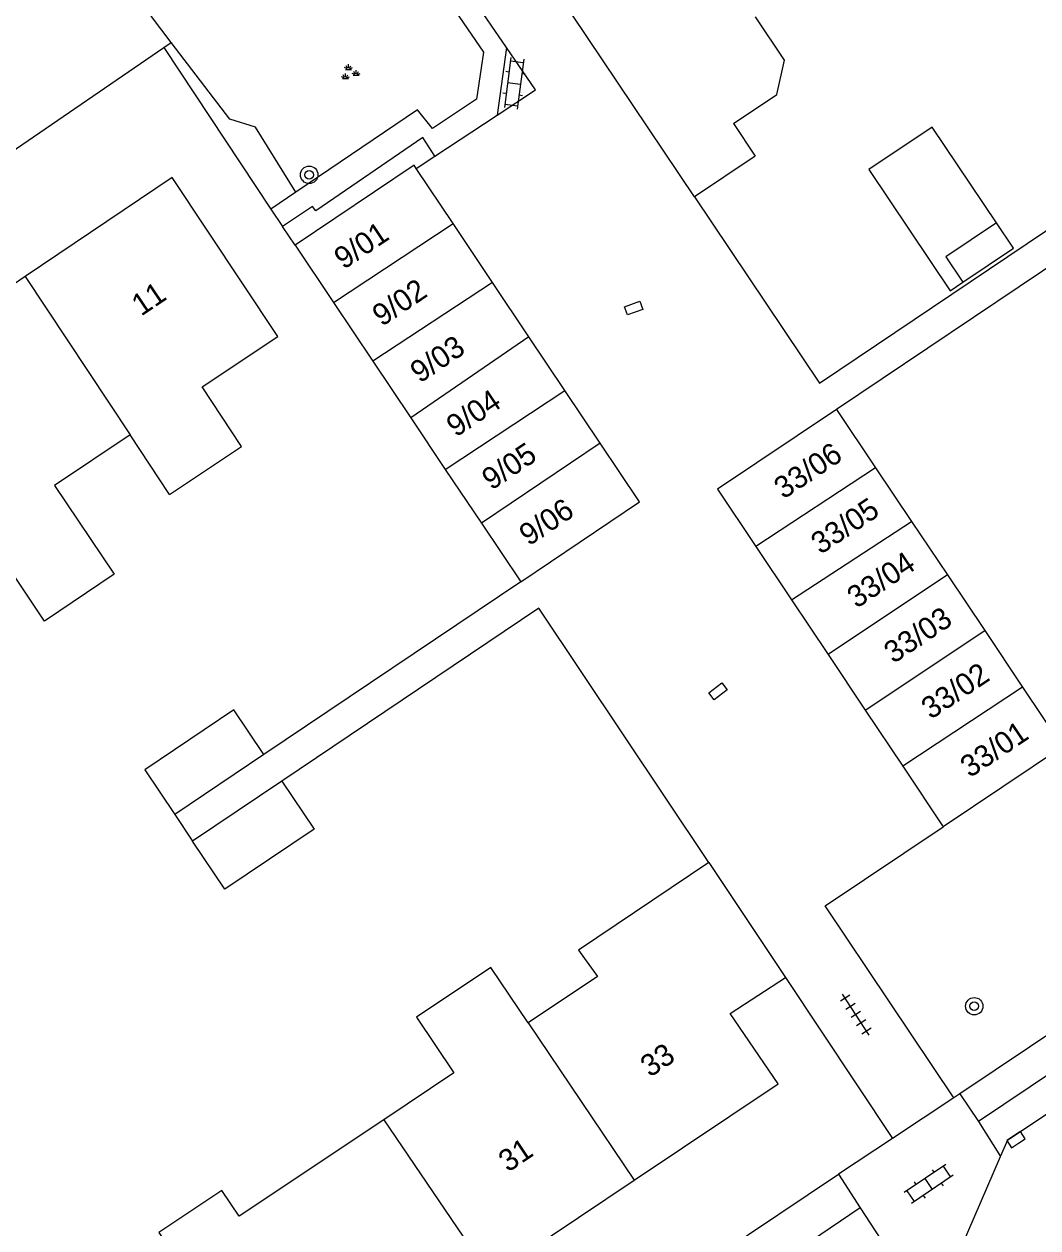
# Model space of a CAD drawing. Extents: x 137999 to 141000, y 397500 to 400501.
# Drawn here: x 138081.8 to 138128.3, y 399397.3 to 399452.6 of the extents above; entities that cross this region are included whole.
import ezdxf

# ---------------------------------------------------------------- set-up
doc = ezdxf.new("R2010")
doc.units = 0
for name, color, linetype in [('gg-afsc-erfafscheiding', 7, 'Continuous'), ('gg-afsc-muur', 7, 'Continuous'), ('gg-anno-huisnummerreeks BGT', 7, 'Continuous'), ('gg-anno-openbare ruimte label', 7, 'Continuous'), ('gg-bbg-bijgebouw', 7, 'Continuous'), ('gg-bbg-gedigitaliseerde bebouwing', 7, 'Continuous'), ('gg-bbg-gedigitaliseerde bijgebouw', 7, 'Continuous'), ('gg-bbg-hoofdgebouw', 7, 'Continuous'), ('gg-bbg-luifel en loopbrug', 7, 'Continuous'), ('gg-bbg-tussenscheiding', 7, 'Continuous'), ('gg-knt-verharding', 7, 'Continuous'), ('gt-grn-groengrens', 7, 'Continuous'), ('gt-grn-weggrens', 7, 'Continuous'), ('gt-symb-boom', 7, 'Continuous'), ('gt-symb-groenvak', 7, 'Continuous'), ('gt-symb-klinker verharding', 7, 'Continuous'), ('gt-symb-kolk', 7, 'Continuous'), ('gt-symb-kolk center center', 7, 'Continuous'), ('gt-symb-tegel verharding', 7, 'Continuous')]:
    doc.layers.add(name, color=color, linetype=linetype)

# ---------------------------------------------------------------- blocks, each defined once
blk = doc.blocks.new('gt0-BOOM')
at = {"layer": 'gt-symb-boom'}
for radius in [0.4, 0.2]:
    blk.add_circle((0, 0), radius, dxfattribs=at)
blk = doc.blocks.new('gt0-KOLKCC')
at = {"layer": 'gt-symb-kolk center center'}
blk.add_lwpolyline([(-0.375, 0.2), (0.375, 0.2), (0.375, -0.2), (-0.375, -0.2)], close=True, dxfattribs=at)
blk = doc.blocks.new('gt0-KL1')
at = {"layer": 'gt-symb-klinker verharding'}
for p, q in [((-1.15, 0.3), (1.15, 0.3)), ((-1, -0.3), (-1, 0.3)), ((-0.5, 0.3), (-0.5, 0.45)), ((0, -0.3), (0, 0.3)), ((0.5, 0.3), (0.5, 0.45)), ((1, -0.3), (1, 0.3)), ((-1.15, -0.3), (1.15, -0.3)), ((-0.5, -0.45), (-0.5, -0.3)), ((0.5, -0.45), (0.5, -0.3))]:
    blk.add_line(p, q, dxfattribs=at)
blk = doc.blocks.new('gt0-KOLK')
at = {"layer": 'gt-symb-kolk'}
blk.add_lwpolyline([(0, 0), (0.375, 0), (0.375, 0.4), (-0.375, 0.4), (-0.375, 0), (0, 0)], dxfattribs=at)
blk = doc.blocks.new('gt0-TEG1')
at = {"layer": 'gt-symb-tegel verharding'}
for p, q in [((-1.125, 0), (1.125, 0)), ((-0.9, -0.25), (-0.9, 0.25)), ((-0.45, -0.25), (-0.45, 0.25)), ((0, -0.25), (0, 0.25)), ((0.45, -0.25), (0.45, 0.25)), ((0.9, -0.25), (0.9, 0.25))]:
    blk.add_line(p, q, dxfattribs=at)
blk = doc.blocks.new('gt0-GRVAK')
at = {"layer": 'gt-symb-groenvak'}
for p, q in [((-0.11, 0.189), (-0.228, 0.24)), ((-0.182, 0.153), (0.088, 0.153)), ((-0.091, 0.211), (-0.156, 0.322)), ((-0.047, 0.214), (-0.047, 0.393)), ((-0.004, 0.211), (0.061, 0.322)), ((0.015, 0.189), (0.133, 0.24)), ((0.262, -0.052), (0.197, 0.059)), ((0.305, -0.049), (0.305, 0.13)), ((0.349, -0.052), (0.414, 0.059)), ((-0.245, -0.228), (-0.363, -0.177)), ((-0.318, -0.264), (-0.047, -0.264)), ((-0.226, -0.206), (-0.291, -0.095)), ((-0.183, -0.203), (-0.183, -0.024)), ((-0.139, -0.206), (-0.074, -0.095)), ((-0.12, -0.228), (-0.002, -0.177)), ((0.243, -0.074), (0.125, -0.023)), ((0.17, -0.11), (0.441, -0.11)), ((0.368, -0.074), (0.486, -0.023))]:
    blk.add_line(p, q, dxfattribs=at)

msp = doc.modelspace()

# ---------------------------------------------------------------- linework, layer by layer
at = {"layer": 'gg-afsc-erfafscheiding'}
for p, q in [((138118.312, 399436.099), (138130.083, 399444.013)), ((138130.889, 399442.813), (138119.09, 399434.88)), ((138104.6, 399426.97), (138092.82, 399419.05)), ((138105.436, 399425.759), (138093.641, 399417.829)), ((138088.725, 399416.297), (138089.546, 399415.076)), ((138111.344, 399394.537), (138119.18, 399399.79))]:
    msp.add_line(p, q, dxfattribs=at)
at = {"layer": 'gg-afsc-muur'}
for p, q in [((138112.58, 399444.64), (138118.312, 399436.099)), ((138113.23, 399414.09), (138105.436, 399425.759))]:
    msp.add_line(p, q, dxfattribs=at)
at = {"layer": 'gg-bbg-bijgebouw'}
for p, q in [((138101.5, 399443.415), (138099.803, 399445.951)), ((138103.309, 399440.712), (138101.5, 399443.415)), ((138094.25, 399442.42), (138096.006, 399439.799)), ((138104.98, 399438.216), (138103.309, 399440.712)), ((138096.006, 399439.799), (138097.808, 399437.108)), ((138106.627, 399435.755), (138104.98, 399438.216)), ((138097.808, 399437.108), (138099.553, 399434.503)), ((138108.242, 399433.342), (138106.627, 399435.755)), ((138099.553, 399434.503), (138101.138, 399432.137)), ((138119.09, 399434.88), (138120.881, 399432.21)), ((138101.138, 399432.137), (138102.796, 399429.662)), ((138120.881, 399432.21), (138122.537, 399429.742)), ((138102.796, 399429.662), (138104.6, 399426.97)), ((138122.537, 399429.742), (138124.182, 399427.292)), ((138115.395, 399428.589), (138117.024, 399426.152)), ((138124.182, 399427.292), (138125.894, 399424.74)), ((138117.024, 399426.152), (138118.706, 399423.636)), ((138125.894, 399424.74), (138127.637, 399422.141)), ((138118.706, 399423.636), (138120.408, 399421.09)), ((138127.637, 399422.141), (138129.47, 399419.41)), ((138120.408, 399421.09), (138122.132, 399418.51)), ((138129.47, 399419.41), (138123.99, 399415.73)), ((138122.132, 399418.51), (138123.99, 399415.73))]:
    msp.add_line(p, q, dxfattribs=at)
for points in [[(138099.803, 399445.951), (138099.71, 399446.09), (138094.25, 399442.42)], [(138119.09, 399434.88), (138113.63, 399431.23), (138115.395, 399428.589)], [(138104.6, 399426.97), (138110.05, 399430.64), (138108.242, 399433.342)]]:
    msp.add_lwpolyline(points, dxfattribs=at)
at = {"layer": 'gg-bbg-gedigitaliseerde bebouwing'}
for p, q in [((138088.48, 399430.99), (138086.672, 399433.715)), ((138108.127, 399408.855), (138104.949, 399406.729)), ((138101.532, 399404.443), (138098.315, 399402.291))]:
    msp.add_line(p, q, dxfattribs=at)
for points in [[(138114.362, 399448.005), (138116.354, 399449.342), (138116.713, 399450.917), (138115.375, 399452.91)], [(138114.362, 399448.005), (138115.364, 399446.51), (138115.32, 399446.48)], [(138086.672, 399433.715), (138083.203, 399431.402), (138085.948, 399427.327), (138082.755, 399425.176), (138079.973, 399429.306)], [(138113.23, 399414.09), (138107.248, 399410.068), (138108.127, 399408.855)], [(138104.949, 399406.729), (138103.232, 399409.283), (138099.82, 399406.989), (138101.532, 399404.443)], [(138098.315, 399402.291), (138091.685, 399397.856), (138090.89, 399399.045), (138087.998, 399397.111), (138090.923, 399392.734)]]:
    msp.add_lwpolyline(points, dxfattribs=at)
at = {"layer": 'gg-bbg-gedigitaliseerde bijgebouw'}
for p, q in [((138092.82, 399419.05), (138088.725, 399416.297)), ((138093.641, 399417.829), (138089.546, 399415.076))]:
    msp.add_line(p, q, dxfattribs=at)
for points in [[(138126.437, 399443.443), (138124.112, 399441.883), (138124.892, 399440.721)], [(138124.892, 399440.721), (138127.217, 399442.281), (138126.437, 399443.443)], [(138092.82, 399419.05), (138091.444, 399421.096), (138087.349, 399418.343), (138088.725, 399416.297)], [(138093.641, 399417.829), (138095.119, 399415.63), (138091.024, 399412.877), (138089.546, 399415.076)]]:
    msp.add_lwpolyline(points, dxfattribs=at)
at = {"layer": 'gg-bbg-hoofdgebouw'}
for p, q in [((138112.58, 399444.64), (138106.95, 399453.03)), ((138115.32, 399446.48), (138112.58, 399444.64)), ((138081.861, 399440.982), (138075.266, 399436.539)), ((138113.23, 399414.09), (138116.75, 399408.82)), ((138103.207, 399395.097), (138109.805, 399399.512))]:
    msp.add_line(p, q, dxfattribs=at)
for points in [[(138088.48, 399430.99), (138091.79, 399433.19), (138089.98, 399435.92), (138093.46, 399438.24), (138088.61, 399445.53), (138081.861, 399440.982)], [(138109.805, 399399.512), (138116.41, 399403.93), (138114.22, 399407.16), (138116.75, 399408.82)]]:
    msp.add_lwpolyline(points, dxfattribs=at)
at = {"layer": 'gg-bbg-luifel en loopbrug'}
msp.add_lwpolyline([(138126.437, 399443.443), (138123.484, 399447.844), (138120.577, 399445.894), (138124.311, 399440.331), (138124.892, 399440.721)], dxfattribs=at)
at = {"layer": 'gg-bbg-tussenscheiding'}
for p, q in [((138096.006, 399439.799), (138101.5, 399443.415)), ((138081.861, 399440.982), (138086.672, 399433.715)), ((138103.309, 399440.712), (138097.808, 399437.108)), ((138104.98, 399438.216), (138099.553, 399434.503)), ((138101.138, 399432.137), (138106.627, 399435.755)), ((138108.242, 399433.342), (138102.796, 399429.662)), ((138120.881, 399432.21), (138115.395, 399428.589)), ((138117.024, 399426.152), (138122.537, 399429.742)), ((138124.182, 399427.292), (138118.706, 399423.636)), ((138120.408, 399421.09), (138125.894, 399424.74)), ((138127.637, 399422.141), (138122.132, 399418.51)), ((138104.949, 399406.729), (138109.805, 399399.512)), ((138098.315, 399402.291), (138103.207, 399395.097))]:
    msp.add_line(p, q, dxfattribs=at)
at = {"layer": 'gg-knt-verharding'}
for p, q in [((138103.952, 399451.497), (138099.107, 399458.594)), ((138103.952, 399451.497), (138103.522, 399448.395)), ((138100.665, 399446.517), (138103.522, 399448.395)), ((138099.803, 399445.951), (138100.665, 399446.517)), ((138094.174, 399443.619), (138093.672, 399443.283)), ((138135.375, 399410.598), (138124.751, 399403.481)), ((138116.75, 399408.82), (138121.66, 399401.43)), ((138124.751, 399403.481), (138124.48, 399403.3)), ((138125.605, 399402.207), (138126.621, 399400.605)), ((138121.66, 399401.43), (138119.18, 399399.79)), ((138119.18, 399399.79), (138120.184, 399398.25)), ((138120.184, 399398.25), (138122.234, 399395.107))]:
    msp.add_line(p, q, dxfattribs=at)
for points in [[(138103.522, 399448.395), (138105.281, 399449.55), (138103.952, 399451.497)], [(138100.665, 399446.517), (138100.114, 399447.361), (138095.193, 399444.007), (138095.044, 399444.203), (138094.174, 399443.619)], [(138124.48, 399403.3), (138118.57, 399412.11), (138123.99, 399415.73)], [(138144.212, 399412.846), (138143.363, 399414.131), (138125.605, 399402.207)], [(138126.621, 399400.605), (138126.95, 399401.37), (138144.212, 399412.846)], [(138123.066, 399393.832), (138123.96, 399394.43), (138126.621, 399400.605)]]:
    msp.add_lwpolyline(points, dxfattribs=at)
at = {"layer": 'gt-grn-groengrens'}
for p, q in [((138088.228, 399451.497), (138088.563, 399451.726)), ((138081.168, 399446.666), (138088.228, 399451.497)), ((138088.228, 399451.497), (138093.141, 399444.084)), ((138094.278, 399444.854), (138093.141, 399444.084)), ((138093.141, 399444.084), (138093.672, 399443.283)), ((138094.25, 399442.42), (138093.672, 399443.283)), ((138120.184, 399398.25), (138112.391, 399392.971))]:
    msp.add_line(p, q, dxfattribs=at)
for points in [[(138098.265, 399458.053), (138102.901, 399451.288), (138102.571, 399449.119), (138100.548, 399447.779), (138099.862, 399448.636), (138094.278, 399444.854)], [(138088.563, 399451.726), (138087.698, 399452.855), (138085.461, 399456.189)], [(138094.278, 399444.854), (138092.425, 399447.842), (138091.258, 399448.208), (138088.563, 399451.726)]]:
    msp.add_lwpolyline(points, dxfattribs=at)
at = {"layer": 'gt-grn-weggrens'}
for p, q in [((138124.48, 399403.3), (138121.66, 399401.43)), ((138124.751, 399403.481), (138125.605, 399402.207))]:
    msp.add_line(p, q, dxfattribs=at)

# ---------------------------------------------------------------- block references
at = {"layer": 'gt-symb-boom'}
for p in [(138094.895, 399445.654), (138125.415, 399407.499)]:
    msp.add_blockref('gt0-BOOM', p, dxfattribs=at)
at = {"layer": 'gt-symb-groenvak'}
msp.add_blockref('gt0-GRVAK', (138096.748, 399450.332), dxfattribs=at)
at = {"layer": 'gt-symb-klinker verharding'}
for p, rotation in [((138104.296, 399449.853), -97.3523793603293), ((138123.322, 399399.343), -145.96047543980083)]:
    msp.add_blockref('gt0-KL1', p, dxfattribs=dict(at, rotation=rotation))
at = {"layer": 'gt-symb-kolk', "rotation": 33.578813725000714}
msp.add_blockref('gt0-KOLK', (138127.441, 399401.212), dxfattribs=at)
at = {"layer": 'gt-symb-kolk center center'}
for p, rotation in [((138109.783, 399439.538), 20.047912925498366), ((138113.66, 399421.949), 37.87215276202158)]:
    msp.add_blockref('gt0-KOLKCC', p, dxfattribs=dict(at, rotation=rotation))
at = {"layer": 'gt-symb-tegel verharding', "rotation": 123.00706175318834}
msp.add_blockref('gt0-TEG1', (138119.981, 399407.113), dxfattribs=at)

# ---------------------------------------------------------------- texts
at = {"layer": 'gg-anno-huisnummerreeks BGT'}
for s, rotation, p in [('9/01', 33.8, (138096.475, 399441.286)), ('11', 34, (138087.185, 399439.143)), ('9/02', 33.8, (138098.228, 399438.667)), ('9/03', 33.8, (138099.968, 399436.067)), ('9/04', 33.8, (138101.627, 399433.589)), ('9/05', 33.8, (138103.258, 399431.152)), ('33/06', 33.8, (138116.663, 399430.744)), ('9/06', 33.8, (138104.97, 399428.594)), ('33/05', 33.8, (138118.36, 399428.205)), ('33/04', 33.8, (138120.016, 399425.729)), ('33/03', 33.8, (138121.708, 399423.198)), ('33/02', 33.8, (138123.421, 399420.635)), ('33/01', 33.8, (138125.212, 399417.955)), ('33', 33.8, (138110.531, 399404.208)), ('31', 33.8, (138104.018, 399399.851))]:
    msp.add_text(s, height=1, rotation=rotation, dxfattribs=at).set_placement(p)
at = {"layer": 'gg-anno-openbare ruimte label'}
msp.add_text('Rembrandt van Rijnlaan', height=2.5, rotation=33.9, dxfattribs=at).set_placement((138072.008, 399447.824))

doc.saveas('drawing.dxf')
